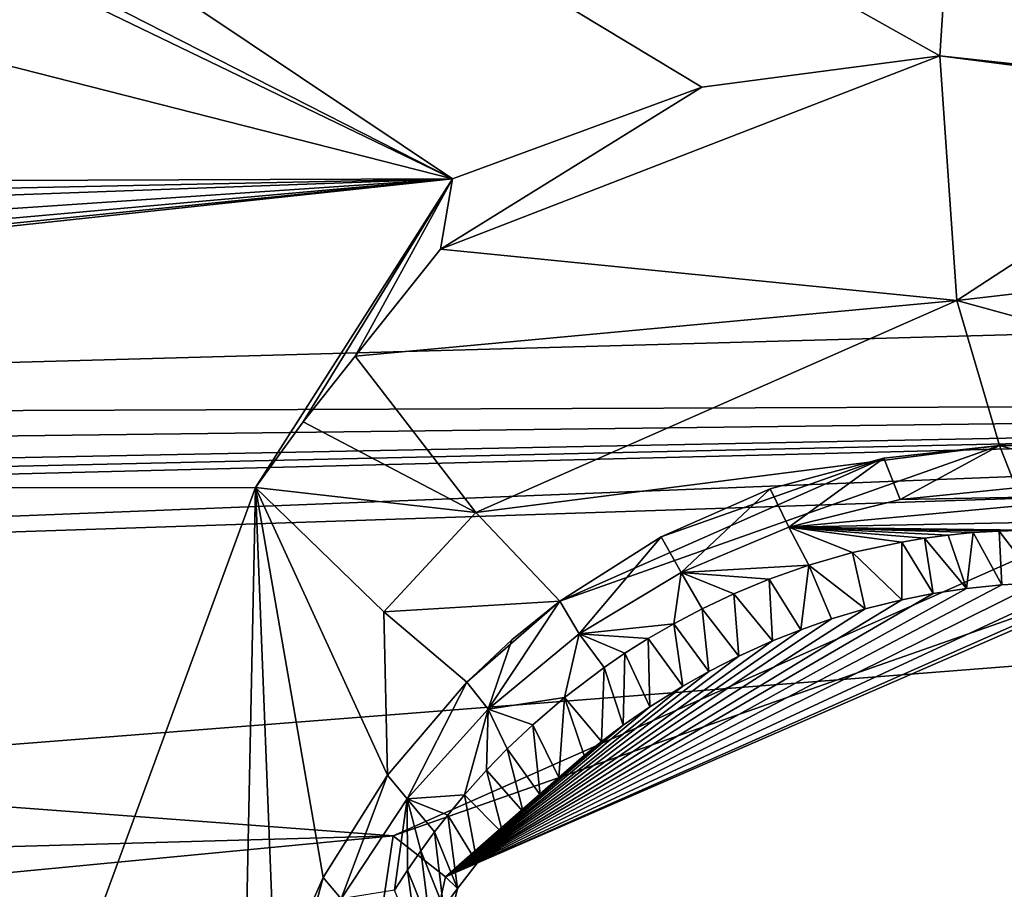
# Model space of a CAD drawing. Header units: millimetres. Extents: x -147 to 294, y -82 to 275.
# Tile 530 of 609: x 254.73 to 257.44, y 236.58 to 238.98. Entities that reach past the tile are written whole.
import ezdxf

# ---------------------------------------------------------------- set-up
doc = ezdxf.new("R2010")
doc.units = ezdxf.units.MM
doc.header["$LTSCALE"] = 67.506716
for name, color, linetype in [('1593', 7, 'CONTINUOUS'), ('1594', 7, 'CONTINUOUS'), ('1596', 7, 'CONTINUOUS'), ('1655', 7, 'CONTINUOUS'), ('1696', 7, 'CONTINUOUS'), ('2162', 7, 'CONTINUOUS'), ('2163', 7, 'CONTINUOUS'), ('2164', 7, 'CONTINUOUS'), ('2165', 7, 'CONTINUOUS'), ('2167', 7, 'CONTINUOUS'), ('2168', 7, 'CONTINUOUS'), ('2169', 7, 'CONTINUOUS'), ('2170', 7, 'CONTINUOUS'), ('2171', 7, 'CONTINUOUS'), ('2172', 7, 'CONTINUOUS'), ('2678', 7, 'CONTINUOUS'), ('2679', 7, 'CONTINUOUS'), ('498', 7, 'CONTINUOUS'), ('556', 7, 'CONTINUOUS'), ('871', 7, 'CONTINUOUS')]:
    doc.layers.add(name, color=color, linetype=linetype)

msp = doc.modelspace()

# ---------------------------------------------------------------- linework, layer by layer
at = {"layer": '1593', "linetype": 'CONTINUOUS'}
for points in [[(255.9215, 238.5372, -10.9134), (245.8576, 245.2727, -8.6876), (256.6076, 238.7892, -11.0187), (255.9215, 238.5372, -10.9134)], [(256.6076, 238.7892, -11.0187), (245.8576, 245.2727, -8.6876), (257.2625, 238.8752, -11.1378), (256.6076, 238.7892, -11.0187)], [(257.2625, 238.8752, -11.1378), (245.8576, 245.2727, -8.6876), (257.5703, 243.5992, -10.7372), (257.2625, 238.8752, -11.1378)], [(260.9763, 238.4704, -11.9513), (257.2625, 238.8752, -11.1378), (257.5703, 243.5992, -10.7372), (260.9763, 238.4704, -11.9513)], [(258.1637, 238.7593, -11.3306), (257.2625, 238.8752, -11.1378), (260.9763, 238.4704, -11.9513), (258.1637, 238.7593, -11.3306)]]:
    msp.add_3dface(points, dxfattribs=at)
at = {"layer": '1594', "linetype": 'CONTINUOUS'}
for points in [[(245.8576, 245.2727, -8.6876), (255.9215, 238.5372, -10.9134), (247.4907, 242.8333, -9.0145), (245.8576, 245.2727, -8.6876)], [(247.4907, 242.8333, -9.0145), (255.9215, 238.5372, -10.9134), (249.8488, 241.4707, -9.4879), (247.4907, 242.8333, -9.0145)], [(249.8488, 241.4707, -9.4879), (255.9215, 238.5372, -10.9134), (250.0692, 240.0293, -9.5743), (249.8488, 241.4707, -9.4879)], [(250.0692, 240.0293, -9.5743), (255.9215, 238.5372, -10.9134), (249.395, 238.5128, -9.4866), (250.0692, 240.0293, -9.5743)], [(248.2698, 237.7627, -9.2871), (255.9215, 238.5372, -10.9134), (247.9699, 237.6837, -9.2313), (248.2698, 237.7627, -9.2871)], [(247.9699, 237.6837, -9.2313), (255.9215, 238.5372, -10.9134), (255.3788, 237.6865, -10.8286), (247.9699, 237.6837, -9.2313)], [(248.558, 237.8787, -9.34), (255.9215, 238.5372, -10.9134), (248.2698, 237.7627, -9.2871), (248.558, 237.8787, -9.34)], [(248.8796, 238.0616, -9.3979), (255.9215, 238.5372, -10.9134), (248.558, 237.8787, -9.34), (248.8796, 238.0616, -9.3979)], [(249.174, 238.2899, -9.4494), (255.9215, 238.5372, -10.9134), (248.8796, 238.0616, -9.3979), (249.174, 238.2899, -9.4494)], [(249.2876, 238.3979, -9.4687), (255.9215, 238.5372, -10.9134), (249.174, 238.2899, -9.4494), (249.2876, 238.3979, -9.4687)], [(249.395, 238.5128, -9.4866), (255.9215, 238.5372, -10.9134), (249.2876, 238.3979, -9.4687), (249.395, 238.5128, -9.4866)], [(255.3788, 237.6865, -10.8286), (255.9215, 238.5372, -10.9134), (255.5097, 237.8674, -10.8503), (255.3788, 237.6865, -10.8286)], [(255.5097, 237.8674, -10.8503), (255.9215, 238.5372, -10.9134), (255.6529, 238.048, -10.8749), (255.5097, 237.8674, -10.8503)], [(255.6529, 238.048, -10.8749), (255.9215, 238.5372, -10.9134), (255.8881, 238.3432, -10.9154), (255.6529, 238.048, -10.8749)], [(254.785, 236.0684, -10.7717), (247.9699, 237.6837, -9.2313), (255.3788, 237.6865, -10.8286), (254.785, 236.0684, -10.7717)], [(258.604, 229.943, -12.1909), (247.9699, 237.6837, -9.2313), (255.0408, 234.6443, -10.9123), (258.604, 229.943, -12.1909)], [(255.0408, 234.6443, -10.9123), (247.9699, 237.6837, -9.2313), (254.785, 236.0684, -10.7717), (255.0408, 234.6443, -10.9123)]]:
    msp.add_3dface(points, dxfattribs=at)
at = {"layer": '1596', "linetype": 'CONTINUOUS'}
msp.add_3dface([(247.9699, 237.6837, -9.2313), (258.604, 229.943, -12.1909), (249.7922, 233.7785, -10.3514), (247.9699, 237.6837, -9.2313)], dxfattribs=at)
at = {"layer": '1655', "linetype": 'CONTINUOUS'}
for points in [[(249.1973, 237.8783, -7.452), (262.7144, 238.2532, -9.9872), (259.4151, 244.6515, -8.6543), (249.1973, 237.8783, -7.452)], [(249.6869, 238.4345, -7.4752), (249.1973, 237.8783, -7.452), (259.4151, 244.6515, -8.6543), (249.6869, 238.4345, -7.4752)], [(249.9862, 239.1127, -7.4578), (249.6869, 238.4345, -7.4752), (259.4151, 244.6515, -8.6543), (249.9862, 239.1127, -7.4578)]]:
    msp.add_3dface(points, dxfattribs=at)
at = {"layer": '1696', "linetype": 'CONTINUOUS'}
for points in [[(262.7144, 238.2532, -9.9872), (249.1973, 237.8783, -7.452), (262.7981, 237.9286, -10.0455), (262.7144, 238.2532, -9.9872)], [(248.7287, 237.5727, -7.4085), (262.7981, 237.9286, -10.0455), (248.8042, 237.6118, -7.4165), (248.7287, 237.5727, -7.4085)], [(262.7981, 237.9286, -10.0455), (248.8784, 237.6536, -7.424), (248.8042, 237.6118, -7.4165), (262.7981, 237.9286, -10.0455)], [(249.0422, 237.7592, -7.4393), (248.8784, 237.6536, -7.424), (262.7981, 237.9286, -10.0455), (249.0422, 237.7592, -7.4393)], [(249.1973, 237.8783, -7.452), (249.0422, 237.7592, -7.4393), (262.7981, 237.9286, -10.0455), (249.1973, 237.8783, -7.452)]]:
    msp.add_3dface(points, dxfattribs=at)
at = {"layer": '2162', "linetype": 'CONTINUOUS'}
for points in [[(257.2625, 238.8752, -11.1378), (258.1637, 238.7593, -11.3306), (257.3091, 238.2016, -10.9728), (257.2625, 238.8752, -11.1378)], [(258.1637, 238.7593, -11.3306), (258.9643, 238.3936, -11.5354), (257.3091, 238.2016, -10.9728), (258.1637, 238.7593, -11.3306)], [(258.9643, 238.3936, -11.5354), (258.662, 237.8305, -11.2989), (257.3091, 238.2016, -10.9728), (258.9643, 238.3936, -11.5354)], [(257.3091, 238.2016, -10.9728), (258.662, 237.8305, -11.2989), (257.4262, 237.8021, -10.4161), (257.3091, 238.2016, -10.9728)], [(258.662, 237.8305, -11.2989), (258.5934, 237.4771, -10.7204), (257.4262, 237.8021, -10.4161), (258.662, 237.8305, -11.2989)], [(257.4262, 237.8021, -10.4161), (258.5934, 237.4771, -10.7204), (257.632, 237.7983, -10.4657), (257.4262, 237.8021, -10.4161)]]:
    msp.add_3dface(points, dxfattribs=at)
at = {"layer": '2163', "linetype": 'CONTINUOUS'}
for points in [[(256.6076, 238.7892, -11.0187), (257.2625, 238.8752, -11.1378), (255.8881, 238.3432, -10.9154), (256.6076, 238.7892, -11.0187)], [(255.8881, 238.3432, -10.9154), (257.2625, 238.8752, -11.1378), (257.3091, 238.2016, -10.9728), (255.8881, 238.3432, -10.9154)], [(255.9215, 238.5372, -10.9134), (256.6076, 238.7892, -11.0187), (255.8881, 238.3432, -10.9154), (255.9215, 238.5372, -10.9134)], [(255.6529, 238.048, -10.8749), (255.8881, 238.3432, -10.9154), (257.3091, 238.2016, -10.9728), (255.6529, 238.048, -10.8749)], [(255.6529, 238.048, -10.8749), (257.3091, 238.2016, -10.9728), (255.9856, 237.6176, -10.6571), (255.6529, 238.048, -10.8749)], [(257.3091, 238.2016, -10.9728), (257.4262, 237.8021, -10.4161), (255.9856, 237.6176, -10.6571), (257.3091, 238.2016, -10.9728)], [(255.9856, 237.6176, -10.6571), (257.4262, 237.8021, -10.4161), (256.2168, 237.3736, -10.1558), (255.9856, 237.6176, -10.6571)], [(256.2168, 237.3736, -10.1558), (257.4262, 237.8021, -10.4161), (257.1079, 237.7671, -10.3423), (256.2168, 237.3736, -10.1558)], [(256.4956, 237.5505, -10.2107), (256.2168, 237.3736, -10.1558), (257.1079, 237.7671, -10.3423), (256.4956, 237.5505, -10.2107)], [(256.7954, 237.683, -10.2733), (256.4956, 237.5505, -10.2107), (257.1079, 237.7671, -10.3423), (256.7954, 237.683, -10.2733)]]:
    msp.add_3dface(points, dxfattribs=at)
at = {"layer": '2164', "linetype": 'CONTINUOUS'}
for points in [[(255.5097, 237.8674, -10.8503), (255.6529, 238.048, -10.8749), (255.9856, 237.6176, -10.6571), (255.5097, 237.8674, -10.8503)], [(255.3788, 237.6865, -10.8286), (255.5097, 237.8674, -10.8503), (255.9856, 237.6176, -10.6571), (255.3788, 237.6865, -10.8286)], [(255.3788, 237.6865, -10.8286), (255.9856, 237.6176, -10.6571), (255.7325, 237.3444, -10.5897), (255.3788, 237.6865, -10.8286)], [(255.9856, 237.6176, -10.6571), (256.2168, 237.3736, -10.1558), (255.7325, 237.3444, -10.5897), (255.9856, 237.6176, -10.6571)], [(255.7325, 237.3444, -10.5897), (256.2168, 237.3736, -10.1558), (255.9605, 237.1509, -10.1091), (255.7325, 237.3444, -10.5897)], [(255.9605, 237.1509, -10.1091), (256.2168, 237.3736, -10.1558), (256.0845, 237.2672, -10.1311), (255.9605, 237.1509, -10.1091)]]:
    msp.add_3dface(points, dxfattribs=at)
at = {"layer": '2165', "linetype": 'CONTINUOUS'}
for points in [[(254.785, 236.0684, -10.7717), (255.3788, 237.6865, -10.8286), (255.3444, 236.0021, -10.0351), (254.785, 236.0684, -10.7717)], [(255.3444, 236.0021, -10.0351), (255.3788, 237.6865, -10.8286), (255.4329, 236.3137, -10.0363), (255.3444, 236.0021, -10.0351)], [(255.3788, 237.6865, -10.8286), (255.7325, 237.3444, -10.5897), (255.7417, 236.894, -10.0732), (255.3788, 237.6865, -10.8286)], [(255.4329, 236.3137, -10.0363), (255.3788, 237.6865, -10.8286), (255.5652, 236.6125, -10.0489), (255.4329, 236.3137, -10.0363)], [(255.5652, 236.6125, -10.0489), (255.3788, 237.6865, -10.8286), (255.7417, 236.894, -10.0732), (255.5652, 236.6125, -10.0489)], [(255.7325, 237.3444, -10.5897), (255.9605, 237.1509, -10.1091), (255.7417, 236.894, -10.0732), (255.7325, 237.3444, -10.5897)]]:
    msp.add_3dface(points, dxfattribs=at)
at = {"layer": '2167', "linetype": 'CONTINUOUS'}
msp.add_3dface([(257.4262, 237.8021, -10.4161), (257.632, 237.7983, -10.4657), (257.4722, 237.686, -9.9793), (257.4262, 237.8021, -10.4161)], dxfattribs=at)
at = {"layer": '2168', "linetype": 'CONTINUOUS'}
for points in [[(257.1079, 237.7671, -10.3423), (257.4262, 237.8021, -10.4161), (257.1529, 237.6539, -9.9196), (257.1079, 237.7671, -10.3423)], [(257.4262, 237.8021, -10.4161), (257.4722, 237.686, -9.9793), (257.1529, 237.6539, -9.9196), (257.4262, 237.8021, -10.4161)], [(256.7954, 237.683, -10.2733), (257.1079, 237.7671, -10.3423), (256.847, 237.5772, -9.8681), (256.7954, 237.683, -10.2733)], [(256.847, 237.5772, -9.8681), (257.1079, 237.7671, -10.3423), (257.1529, 237.6539, -9.9196), (256.847, 237.5772, -9.8681)], [(256.4956, 237.5505, -10.2107), (256.7954, 237.683, -10.2733), (256.5502, 237.4526, -9.8243), (256.4956, 237.5505, -10.2107)], [(256.5502, 237.4526, -9.8243), (256.7954, 237.683, -10.2733), (256.847, 237.5772, -9.8681), (256.5502, 237.4526, -9.8243)], [(256.2168, 237.3736, -10.1558), (256.4956, 237.5505, -10.2107), (256.2701, 237.2836, -9.789), (256.2168, 237.3736, -10.1558)], [(256.2701, 237.2836, -9.789), (256.4956, 237.5505, -10.2107), (256.5502, 237.4526, -9.8243), (256.2701, 237.2836, -9.789)], [(256.0845, 237.2672, -10.1311), (256.2168, 237.3736, -10.1558), (256.0189, 237.0762, -9.7639), (256.0845, 237.2672, -10.1311)], [(256.0189, 237.0762, -9.7639), (256.2168, 237.3736, -10.1558), (256.2701, 237.2836, -9.789), (256.0189, 237.0762, -9.7639)], [(255.9605, 237.1509, -10.1091), (256.0845, 237.2672, -10.1311), (256.0189, 237.0762, -9.7639), (255.9605, 237.1509, -10.1091)], [(255.7417, 236.894, -10.0732), (255.9605, 237.1509, -10.1091), (255.7965, 236.829, -9.7491), (255.7417, 236.894, -10.0732)], [(255.7965, 236.829, -9.7491), (255.9605, 237.1509, -10.1091), (256.0189, 237.0762, -9.7639), (255.7965, 236.829, -9.7491)], [(255.5652, 236.6125, -10.0489), (255.7417, 236.894, -10.0732), (255.6149, 236.5537, -9.7455), (255.5652, 236.6125, -10.0489)], [(255.6149, 236.5537, -9.7455), (255.7417, 236.894, -10.0732), (255.7965, 236.829, -9.7491), (255.6149, 236.5537, -9.7455)], [(255.4329, 236.3137, -10.0363), (255.5652, 236.6125, -10.0489), (255.4543, 236.2003, -9.7553), (255.4329, 236.3137, -10.0363)], [(255.4543, 236.2003, -9.7553), (255.5652, 236.6125, -10.0489), (255.6149, 236.5537, -9.7455), (255.4543, 236.2003, -9.7553)]]:
    msp.add_3dface(points, dxfattribs=at)
at = {"layer": '2169', "linetype": 'CONTINUOUS'}
for points in [[(257.4722, 237.686, -9.9793), (257.7956, 237.6657, -10.0464), (257.1529, 237.6539, -9.9196), (257.4722, 237.686, -9.9793)], [(257.7956, 237.6657, -10.0464), (258.1019, 237.602, -10.1156), (256.847, 237.5772, -9.8681), (257.7956, 237.6657, -10.0464)], [(257.7956, 237.6657, -10.0464), (256.847, 237.5772, -9.8681), (257.1529, 237.6539, -9.9196), (257.7956, 237.6657, -10.0464)], [(256.847, 237.5772, -9.8681), (258.1019, 237.602, -10.1156), (257.5007, 237.5688, -9.9986), (256.847, 237.5772, -9.8681)], [(256.5502, 237.4526, -9.8243), (256.847, 237.5772, -9.8681), (256.9014, 237.4726, -9.8909), (256.5502, 237.4526, -9.8243)], [(256.9014, 237.4726, -9.8909), (256.847, 237.5772, -9.8681), (257.0224, 237.5073, -9.9107), (256.9014, 237.4726, -9.8909)], [(257.0224, 237.5073, -9.9107), (256.847, 237.5772, -9.8681), (257.1574, 237.5366, -9.9341), (257.0224, 237.5073, -9.9107)], [(257.1574, 237.5366, -9.9341), (256.847, 237.5772, -9.8681), (257.2199, 237.5469, -9.9452), (257.1574, 237.5366, -9.9341)], [(257.2199, 237.5469, -9.9452), (256.847, 237.5772, -9.8681), (257.2854, 237.5556, -9.9572), (257.2199, 237.5469, -9.9452)], [(257.2854, 237.5556, -9.9572), (256.847, 237.5772, -9.8681), (257.3538, 237.5624, -9.9701), (257.2854, 237.5556, -9.9572)], [(257.3538, 237.5624, -9.9701), (256.847, 237.5772, -9.8681), (257.4257, 237.5669, -9.9839), (257.3538, 237.5624, -9.9701)], [(257.4257, 237.5669, -9.9839), (256.847, 237.5772, -9.8681), (257.5007, 237.5688, -9.9986), (257.4257, 237.5669, -9.9839)], [(256.7929, 237.4344, -9.8739), (256.5502, 237.4526, -9.8243), (256.9014, 237.4726, -9.8909), (256.7929, 237.4344, -9.8739)], [(256.2701, 237.2836, -9.789), (256.5502, 237.4526, -9.8243), (256.5299, 237.3116, -9.8364), (256.2701, 237.2836, -9.789)], [(256.5299, 237.3116, -9.8364), (256.5502, 237.4526, -9.8243), (256.6084, 237.353, -9.8471), (256.5299, 237.3116, -9.8364)], [(256.6084, 237.353, -9.8471), (256.5502, 237.4526, -9.8243), (256.6957, 237.3942, -9.8594), (256.6084, 237.353, -9.8471)], [(256.6957, 237.3942, -9.8594), (256.5502, 237.4526, -9.8243), (256.7929, 237.4344, -9.8739), (256.6957, 237.3942, -9.8594)], [(256.4593, 237.2705, -9.8274), (256.2701, 237.2836, -9.789), (256.5299, 237.3116, -9.8364), (256.4593, 237.2705, -9.8274)], [(256.0189, 237.0762, -9.7639), (256.2701, 237.2836, -9.789), (256.2292, 237.1083, -9.801), (256.0189, 237.0762, -9.7639)], [(256.2292, 237.1083, -9.801), (256.2701, 237.2836, -9.789), (256.3385, 237.1912, -9.8129), (256.2292, 237.1083, -9.801)], [(256.3385, 237.1912, -9.8129), (256.2701, 237.2836, -9.789), (256.3958, 237.2303, -9.8196), (256.3385, 237.1912, -9.8129)], [(256.3958, 237.2303, -9.8196), (256.2701, 237.2836, -9.789), (256.4593, 237.2705, -9.8274), (256.3958, 237.2303, -9.8196)], [(256.1418, 237.0335, -9.7926), (256.0189, 237.0762, -9.7639), (256.2292, 237.1083, -9.801), (256.1418, 237.0335, -9.7926)], [(255.7965, 236.829, -9.7491), (256.0189, 237.0762, -9.7639), (255.9541, 236.8406, -9.7782), (255.7965, 236.829, -9.7491)], [(255.9541, 236.8406, -9.7782), (256.0189, 237.0762, -9.7639), (256.0143, 236.9079, -9.7822), (255.9541, 236.8406, -9.7782)], [(256.0143, 236.9079, -9.7822), (256.0189, 237.0762, -9.7639), (256.0714, 236.9667, -9.7865), (256.0143, 236.9079, -9.7822)], [(256.0714, 236.9667, -9.7865), (256.0189, 237.0762, -9.7639), (256.1418, 237.0335, -9.7926), (256.0714, 236.9667, -9.7865)], [(255.9078, 236.7847, -9.7756), (255.7965, 236.829, -9.7491), (255.9541, 236.8406, -9.7782), (255.9078, 236.7847, -9.7756)], [(255.6149, 236.5537, -9.7455), (255.7965, 236.829, -9.7491), (255.7618, 236.5779, -9.771), (255.6149, 236.5537, -9.7455)], [(255.7618, 236.5779, -9.771), (255.7965, 236.829, -9.7491), (255.7968, 236.6325, -9.7716), (255.7618, 236.5779, -9.771)], [(255.7968, 236.6325, -9.7716), (255.7965, 236.829, -9.7491), (255.8335, 236.686, -9.7725), (255.7968, 236.6325, -9.7716)], [(255.8335, 236.686, -9.7725), (255.7965, 236.829, -9.7491), (255.8718, 236.7384, -9.7739), (255.8335, 236.686, -9.7725)], [(255.8718, 236.7384, -9.7739), (255.7965, 236.829, -9.7491), (255.9078, 236.7847, -9.7756), (255.8718, 236.7384, -9.7739)]]:
    msp.add_3dface(points, dxfattribs=at)
at = {"layer": '2170', "linetype": 'CONTINUOUS'}
for points in [[(257.4257, 237.5669, -9.9839), (257.5007, 237.5688, -9.9986), (257.5353, 237.4242, -9.3348), (257.4257, 237.5669, -9.9839)], [(257.1574, 237.5366, -9.9341), (257.2199, 237.5469, -9.9452), (257.244, 237.3948, -9.2761), (257.1574, 237.5366, -9.9341)], [(257.2199, 237.5469, -9.9452), (257.2854, 237.5556, -9.9572), (257.3357, 237.4088, -9.2941), (257.2199, 237.5469, -9.9452)], [(257.244, 237.3948, -9.2761), (257.2199, 237.5469, -9.9452), (257.3357, 237.4088, -9.2941), (257.244, 237.3948, -9.2761)], [(257.2854, 237.5556, -9.9572), (257.3538, 237.5624, -9.9701), (257.3357, 237.4088, -9.2941), (257.2854, 237.5556, -9.9572)], [(257.3357, 237.4088, -9.2941), (257.3538, 237.5624, -9.9701), (257.4328, 237.4188, -9.3136), (257.3357, 237.4088, -9.2941)], [(257.3538, 237.5624, -9.9701), (257.4257, 237.5669, -9.9839), (257.4328, 237.4188, -9.3136), (257.3538, 237.5624, -9.9701)], [(257.4328, 237.4188, -9.3136), (257.4257, 237.5669, -9.9839), (257.5353, 237.4242, -9.3348), (257.4328, 237.4188, -9.3136)], [(257.0224, 237.5073, -9.9107), (257.1574, 237.5366, -9.9341), (257.1576, 237.3777, -9.2596), (257.0224, 237.5073, -9.9107)], [(257.1576, 237.3777, -9.2596), (257.1574, 237.5366, -9.9341), (257.244, 237.3948, -9.2761), (257.1576, 237.3777, -9.2596)], [(256.9014, 237.4726, -9.8909), (257.0224, 237.5073, -9.9107), (257.0571, 237.3528, -9.2409), (256.9014, 237.4726, -9.8909)], [(257.0571, 237.3528, -9.2409), (257.0224, 237.5073, -9.9107), (257.1576, 237.3777, -9.2596), (257.0571, 237.3528, -9.2409)], [(256.7929, 237.4344, -9.8739), (256.9014, 237.4726, -9.8909), (256.8795, 237.2951, -9.2093), (256.7929, 237.4344, -9.8739)], [(256.8795, 237.2951, -9.2093), (256.9014, 237.4726, -9.8909), (256.9645, 237.3249, -9.2242), (256.8795, 237.2951, -9.2093)], [(256.9645, 237.3249, -9.2242), (256.9014, 237.4726, -9.8909), (257.0571, 237.3528, -9.2409), (256.9645, 237.3249, -9.2242)], [(256.6957, 237.3942, -9.8594), (256.7929, 237.4344, -9.8739), (256.8018, 237.264, -9.1961), (256.6957, 237.3942, -9.8594)], [(256.8018, 237.264, -9.1961), (256.7929, 237.4344, -9.8739), (256.8795, 237.2951, -9.2093), (256.8018, 237.264, -9.1961)], [(256.6084, 237.353, -9.8471), (256.6957, 237.3942, -9.8594), (256.7088, 237.2219, -9.1809), (256.6084, 237.353, -9.8471)], [(256.7088, 237.2219, -9.1809), (256.6957, 237.3942, -9.8594), (256.8018, 237.264, -9.1961), (256.7088, 237.2219, -9.1809)], [(256.5299, 237.3116, -9.8364), (256.6084, 237.353, -9.8471), (256.627, 237.1801, -9.1679), (256.5299, 237.3116, -9.8364)], [(256.627, 237.1801, -9.1679), (256.6084, 237.353, -9.8471), (256.7088, 237.2219, -9.1809), (256.627, 237.1801, -9.1679)], [(256.4593, 237.2705, -9.8274), (256.5299, 237.3116, -9.8364), (256.5553, 237.1397, -9.157), (256.4593, 237.2705, -9.8274)], [(256.5553, 237.1397, -9.157), (256.5299, 237.3116, -9.8364), (256.627, 237.1801, -9.1679), (256.5553, 237.1397, -9.157)], [(256.3958, 237.2303, -9.8196), (256.4593, 237.2705, -9.8274), (256.4645, 237.0828, -9.1437), (256.3958, 237.2303, -9.8196)], [(256.4645, 237.0828, -9.1437), (256.4593, 237.2705, -9.8274), (256.5553, 237.1397, -9.157), (256.4645, 237.0828, -9.1437)], [(256.3385, 237.1912, -9.8129), (256.3958, 237.2303, -9.8196), (256.3909, 237.0319, -9.1334), (256.3385, 237.1912, -9.8129)], [(256.3909, 237.0319, -9.1334), (256.3958, 237.2303, -9.8196), (256.4645, 237.0828, -9.1437), (256.3909, 237.0319, -9.1334)], [(256.2292, 237.1083, -9.801), (256.3385, 237.1912, -9.8129), (256.3316, 236.9872, -9.1255), (256.2292, 237.1083, -9.801)], [(256.3316, 236.9872, -9.1255), (256.3385, 237.1912, -9.8129), (256.3909, 237.0319, -9.1334), (256.3316, 236.9872, -9.1255)], [(256.1418, 237.0335, -9.7926), (256.2292, 237.1083, -9.801), (256.2133, 236.8878, -9.1107), (256.1418, 237.0335, -9.7926)], [(256.2133, 236.8878, -9.1107), (256.2292, 237.1083, -9.801), (256.2838, 236.9488, -9.1193), (256.2133, 236.8878, -9.1107)], [(256.2838, 236.9488, -9.1193), (256.2292, 237.1083, -9.801), (256.3316, 236.9872, -9.1255), (256.2838, 236.9488, -9.1193)], [(256.0714, 236.9667, -9.7865), (256.1418, 237.0335, -9.7926), (256.1621, 236.84, -9.1048), (256.0714, 236.9667, -9.7865)], [(256.1621, 236.84, -9.1048), (256.1418, 237.0335, -9.7926), (256.2133, 236.8878, -9.1107), (256.1621, 236.84, -9.1048)], [(256.0143, 236.9079, -9.7822), (256.0714, 236.9667, -9.7865), (256.1153, 236.7934, -9.0996), (256.0143, 236.9079, -9.7822)], [(256.1153, 236.7934, -9.0996), (256.0714, 236.9667, -9.7865), (256.1621, 236.84, -9.1048), (256.1153, 236.7934, -9.0996)], [(255.9541, 236.8406, -9.7782), (256.0143, 236.9079, -9.7822), (256.0598, 236.7342, -9.0939), (255.9541, 236.8406, -9.7782)], [(256.0598, 236.7342, -9.0939), (256.0143, 236.9079, -9.7822), (256.1153, 236.7934, -9.0996), (256.0598, 236.7342, -9.0939)], [(255.9078, 236.7847, -9.7756), (255.9541, 236.8406, -9.7782), (255.989, 236.6517, -9.0873), (255.9078, 236.7847, -9.7756)], [(255.989, 236.6517, -9.0873), (255.9541, 236.8406, -9.7782), (256.0598, 236.7342, -9.0939), (255.989, 236.6517, -9.0873)], [(255.8718, 236.7384, -9.7739), (255.9078, 236.7847, -9.7756), (255.9347, 236.5821, -9.0829), (255.8718, 236.7384, -9.7739)], [(255.9347, 236.5821, -9.0829), (255.9078, 236.7847, -9.7756), (255.989, 236.6517, -9.0873), (255.9347, 236.5821, -9.0829)]]:
    msp.add_3dface(points, dxfattribs=at)
at = {"layer": '2171', "linetype": 'CONTINUOUS'}
for points in [[(255.7574, 236.7271, -8.7285), (257.8508, 237.4631, -9.1547), (257.8829, 237.6702, -9.0369), (255.7574, 236.7271, -8.7285)], [(255.9019, 236.6141, -8.8529), (257.8508, 237.4631, -9.1547), (255.7574, 236.7271, -8.7285), (255.9019, 236.6141, -8.8529)], [(257.7233, 237.4202, -9.3752), (257.8508, 237.4631, -9.1547), (255.9019, 236.6141, -8.8529), (257.7233, 237.4202, -9.3752)], [(257.4328, 237.4188, -9.3136), (257.5353, 237.4242, -9.3348), (255.9019, 236.6141, -8.8529), (257.4328, 237.4188, -9.3136)], [(257.5353, 237.4242, -9.3348), (257.6431, 237.4241, -9.3578), (255.9019, 236.6141, -8.8529), (257.5353, 237.4242, -9.3348)], [(257.6431, 237.4241, -9.3578), (257.7233, 237.4202, -9.3752), (255.9019, 236.6141, -8.8529), (257.6431, 237.4241, -9.3578)], [(257.3357, 237.4088, -9.2941), (257.4328, 237.4188, -9.3136), (255.9019, 236.6141, -8.8529), (257.3357, 237.4088, -9.2941)], [(257.244, 237.3948, -9.2761), (257.3357, 237.4088, -9.2941), (255.9019, 236.6141, -8.8529), (257.244, 237.3948, -9.2761)], [(257.1576, 237.3777, -9.2596), (257.244, 237.3948, -9.2761), (255.9019, 236.6141, -8.8529), (257.1576, 237.3777, -9.2596)], [(257.0571, 237.3528, -9.2409), (257.1576, 237.3777, -9.2596), (255.9019, 236.6141, -8.8529), (257.0571, 237.3528, -9.2409)], [(256.9645, 237.3249, -9.2242), (257.0571, 237.3528, -9.2409), (255.9019, 236.6141, -8.8529), (256.9645, 237.3249, -9.2242)], [(256.8795, 237.2951, -9.2093), (256.9645, 237.3249, -9.2242), (255.9019, 236.6141, -8.8529), (256.8795, 237.2951, -9.2093)], [(256.8018, 237.264, -9.1961), (256.8795, 237.2951, -9.2093), (255.9019, 236.6141, -8.8529), (256.8018, 237.264, -9.1961)], [(256.7088, 237.2219, -9.1809), (256.8018, 237.264, -9.1961), (255.9019, 236.6141, -8.8529), (256.7088, 237.2219, -9.1809)], [(256.627, 237.1801, -9.1679), (256.7088, 237.2219, -9.1809), (255.9019, 236.6141, -8.8529), (256.627, 237.1801, -9.1679)], [(256.5553, 237.1397, -9.157), (256.627, 237.1801, -9.1679), (255.9019, 236.6141, -8.8529), (256.5553, 237.1397, -9.157)], [(256.4645, 237.0828, -9.1437), (256.5553, 237.1397, -9.157), (255.9019, 236.6141, -8.8529), (256.4645, 237.0828, -9.1437)], [(256.3909, 237.0319, -9.1334), (256.4645, 237.0828, -9.1437), (255.9019, 236.6141, -8.8529), (256.3909, 237.0319, -9.1334)], [(256.3316, 236.9872, -9.1255), (256.3909, 237.0319, -9.1334), (255.9019, 236.6141, -8.8529), (256.3316, 236.9872, -9.1255)], [(256.2838, 236.9488, -9.1193), (256.3316, 236.9872, -9.1255), (255.9019, 236.6141, -8.8529), (256.2838, 236.9488, -9.1193)], [(256.2133, 236.8878, -9.1107), (256.2838, 236.9488, -9.1193), (255.9019, 236.6141, -8.8529), (256.2133, 236.8878, -9.1107)], [(256.1621, 236.84, -9.1048), (256.2133, 236.8878, -9.1107), (255.9019, 236.6141, -8.8529), (256.1621, 236.84, -9.1048)], [(256.1153, 236.7934, -9.0996), (256.1621, 236.84, -9.1048), (255.9019, 236.6141, -8.8529), (256.1153, 236.7934, -9.0996)], [(256.0598, 236.7342, -9.0939), (256.1153, 236.7934, -9.0996), (255.9019, 236.6141, -8.8529), (256.0598, 236.7342, -9.0939)], [(255.989, 236.6517, -9.0873), (256.0598, 236.7342, -9.0939), (255.9019, 236.6141, -8.8529), (255.989, 236.6517, -9.0873)], [(255.9347, 236.5821, -9.0829), (255.989, 236.6517, -9.0873), (255.9019, 236.6141, -8.8529), (255.9347, 236.5821, -9.0829)]]:
    msp.add_3dface(points, dxfattribs=at)
at = {"layer": '2172', "linetype": 'CONTINUOUS'}
for points in [[(262.7981, 237.9286, -10.0455), (248.7287, 237.5727, -7.4085), (247.7317, 237.3311, -7.2777), (262.7981, 237.9286, -10.0455)], [(257.8829, 237.6702, -9.0369), (262.7981, 237.9286, -10.0455), (247.7317, 237.3311, -7.2777), (257.8829, 237.6702, -9.0369)], [(255.7574, 236.7271, -8.7285), (257.8829, 237.6702, -9.0369), (247.7317, 237.3311, -7.2777), (255.7574, 236.7271, -8.7285)], [(236.8771, 236.197, -5.9852), (255.7574, 236.7271, -8.7285), (247.7317, 237.3311, -7.2777), (236.8771, 236.197, -5.9852)], [(236.8629, 234.9175, -6.1195), (255.7574, 236.7271, -8.7285), (236.8771, 236.197, -5.9852), (236.8629, 234.9175, -6.1195)], [(255.7574, 236.7271, -8.7285), (236.8629, 234.9175, -6.1195), (255.4156, 234.4273, -8.9337), (255.7574, 236.7271, -8.7285)]]:
    msp.add_3dface(points, dxfattribs=at)
at = {"layer": '2678', "linetype": 'CONTINUOUS'}
for points in [[(255.9019, 236.6141, -8.8529), (255.7574, 236.7271, -8.7285), (255.4156, 234.4273, -8.9337), (255.9019, 236.6141, -8.8529)], [(255.9347, 236.5821, -9.0829), (255.9019, 236.6141, -8.8529), (255.4156, 234.4273, -8.9337), (255.9347, 236.5821, -9.0829)], [(255.9347, 236.5821, -9.0829), (255.4156, 234.4273, -8.9337), (255.8966, 236.5297, -9.0801), (255.9347, 236.5821, -9.0829)]]:
    msp.add_3dface(points, dxfattribs=at)
at = {"layer": '2679', "linetype": 'CONTINUOUS'}
for points in [[(255.8335, 236.686, -9.7725), (255.8718, 236.7384, -9.7739), (255.8966, 236.5297, -9.0801), (255.8335, 236.686, -9.7725)], [(255.8718, 236.7384, -9.7739), (255.9347, 236.5821, -9.0829), (255.8966, 236.5297, -9.0801), (255.8718, 236.7384, -9.7739)], [(255.7968, 236.6325, -9.7716), (255.8335, 236.686, -9.7725), (255.8602, 236.4762, -9.0778), (255.7968, 236.6325, -9.7716)], [(255.8335, 236.686, -9.7725), (255.8966, 236.5297, -9.0801), (255.8602, 236.4762, -9.0778), (255.8335, 236.686, -9.7725)], [(255.7618, 236.5779, -9.771), (255.7968, 236.6325, -9.7716), (255.8255, 236.4216, -9.076), (255.7618, 236.5779, -9.771)], [(255.7968, 236.6325, -9.7716), (255.8602, 236.4762, -9.0778), (255.8255, 236.4216, -9.076), (255.7968, 236.6325, -9.7716)]]:
    msp.add_3dface(points, dxfattribs=at)
at = {"layer": '498', "linetype": 'CONTINUOUS'}
for points in [[(234.0898, 247.0812, -32.4551), (257.1154, 250.5133, -32.7984), (233.6799, 235.3329, -36.3477), (234.0898, 247.0812, -32.4551)], [(233.6799, 235.3329, -36.3477), (257.1154, 250.5133, -32.7984), (261.5082, 237.5115, -37.2259), (233.6799, 235.3329, -36.3477)], [(261.5082, 237.5115, -37.2259), (257.1154, 250.5133, -32.7984), (275.5593, 240.2651, -36.1212), (261.5082, 237.5115, -37.2259)]]:
    msp.add_3dface(points, dxfattribs=at)
at = {"layer": '556', "linetype": 'CONTINUOUS'}
for points in [[(233.3916, 226.4584, -39.0858), (261.5082, 237.5115, -37.2259), (233.1463, 217.9973, -41.4154), (233.3916, 226.4584, -39.0858)], [(233.1463, 217.9973, -41.4154), (261.5082, 237.5115, -37.2259), (262.8979, 217.597, -42.8457), (233.1463, 217.9973, -41.4154)], [(233.6799, 235.3329, -36.3477), (261.5082, 237.5115, -37.2259), (233.3916, 226.4584, -39.0858), (233.6799, 235.3329, -36.3477)]]:
    msp.add_3dface(points, dxfattribs=at)
at = {"layer": '871', "linetype": 'CONTINUOUS'}
for points in [[(258.5558, 231.2743, -37.6522), (277.3847, 252.8882, -29.0322), (248.3345, 241.4576, -34.1554), (258.5558, 231.2743, -37.6522)], [(233.3241, 217.4829, -39.7272), (258.5558, 231.2743, -37.6522), (248.3345, 241.4576, -34.1554), (233.3241, 217.4829, -39.7272)]]:
    msp.add_3dface(points, dxfattribs=at)

doc.saveas('drawing.dxf')
